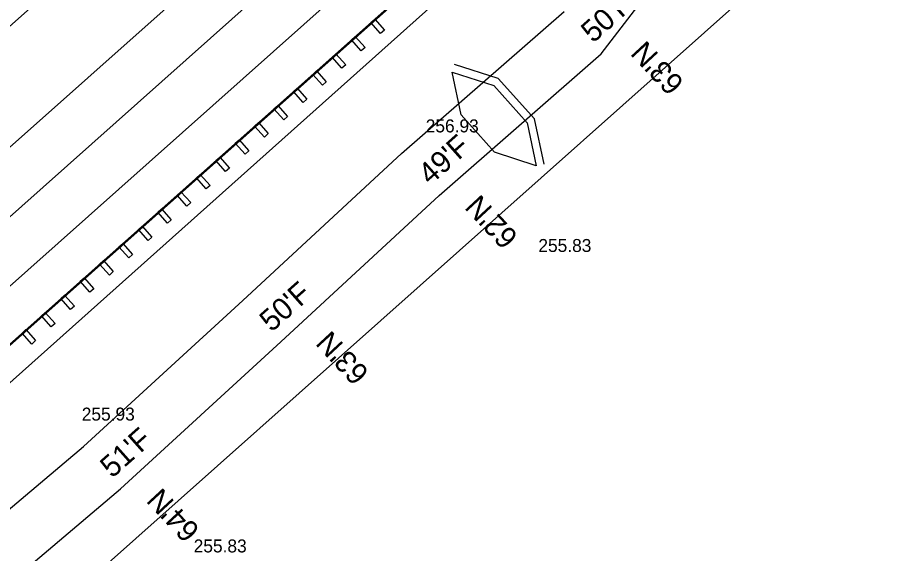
# Model space of a CAD drawing. Extents: x 49683 to 58852, y 49525 to 54803.
# Drawn here: x 53335.6 to 53541, y 51246.6 to 51370.3 of the extents above; entities that cross this region are included whole.
import ezdxf

# ---------------------------------------------------------------- set-up
doc = ezdxf.new("R2010")
doc.units = 0
for name, color, linetype in [('Level 11', 7, 'Continuous'), ('Level 13', 7, 'Continuous'), ('Level 18', 7, 'Continuous'), ('Level 19', 7, 'Continuous'), ('Level 20', 7, 'Continuous'), ('Level 27', 7, 'Continuous'), ('Level 3', 7, 'Continuous'), ('Level 32', 7, 'Continuous'), ('Level 33', 7, 'Continuous'), ('Level 34', 7, 'Continuous'), ('Level 48', 7, 'Continuous')]:
    doc.layers.add(name, color=color, linetype=linetype)

msp = doc.modelspace()

# ---------------------------------------------------------------- linework, layer by layer
at = {"layer": 'Level 11'}
msp.add_line((53245.86, 51207.55), (53944.24, 51830.77), dxfattribs=at)
at = {"layer": 'Level 13'}
msp.add_line((53407.7, 51406.16), (52566.74, 50658.64), dxfattribs=at)
at = {"layer": 'Level 18'}
for p, q in [((53470.6, 51361.98), (53509.18, 51412.18)), ((53424.42, 51338.95), (53462.1, 51371.82)), ((53433.1, 51329.28), (53470.6, 51361.98)), ((53387.69, 51305.01), (53424.42, 51338.95)), ((53396.49, 51295.44), (53433.1, 51329.28)), ((53350.81, 51271.24), (53387.69, 51305.01)), ((53359.4, 51261.48), (53396.49, 51295.44)), ((53312.59, 51238.98), (53350.81, 51271.24)), ((53321, 51229.06), (53359.4, 51261.48))]:
    msp.add_line(p, q, dxfattribs=at)
at = {"layer": 'Level 19'}
msp.add_line((52714.15, 50773.62), (54181.77, 52078.16), dxfattribs=at)
at = {"layer": 'Level 20'}
for p, q in [((52706.17, 50782.58), (53452.43, 51445.92)), ((52722.12, 50764.65), (53468.37, 51427.98))]:
    msp.add_line(p, q, dxfattribs=at)
at = {"layer": 'Level 27'}
for p, q in [((52972.76, 50974.06), (53489.97, 51433.79)), ((52972.92, 50973.87), (53490.13, 51433.61)), ((53417.33, 51369.23), (53418.21, 51370.01)), ((53419.59, 51366.69), (53417.33, 51369.23)), ((53418.21, 51370.01), (53420.47, 51367.47)), ((53420.47, 51367.47), (53419.59, 51366.69)), ((53412.85, 51365.24), (53413.73, 51366.03)), ((53415.1, 51362.7), (53412.85, 51365.24)), ((53413.73, 51366.03), (53415.99, 51363.49)), ((53415.99, 51363.49), (53415.1, 51362.7)), ((53408.36, 51361.26), (53409.25, 51362.04)), ((53410.62, 51358.72), (53408.36, 51361.26)), ((53409.25, 51362.04), (53411.5, 51359.5)), ((53403.88, 51357.27), (53404.76, 51358.06)), ((53404.76, 51358.06), (53407.02, 51355.51)), ((53411.5, 51359.5), (53410.62, 51358.72)), ((53406.14, 51354.73), (53403.88, 51357.27)), ((53399.39, 51353.28), (53400.28, 51354.07)), ((53400.28, 51354.07), (53402.53, 51351.53)), ((53407.02, 51355.51), (53406.14, 51354.73)), ((53401.65, 51350.74), (53399.39, 51353.28)), ((53394.91, 51349.3), (53395.79, 51350.08)), ((53395.79, 51350.08), (53398.05, 51347.54)), ((53402.53, 51351.53), (53401.65, 51350.74)), ((53397.17, 51346.76), (53394.91, 51349.3)), ((53390.42, 51345.31), (53391.31, 51346.1)), ((53391.31, 51346.1), (53393.57, 51343.56)), ((53398.05, 51347.54), (53397.17, 51346.76)), ((53392.68, 51342.77), (53390.42, 51345.31)), ((53385.94, 51341.33), (53386.82, 51342.11)), ((53386.82, 51342.11), (53389.08, 51339.57)), ((53393.57, 51343.56), (53392.68, 51342.77)), ((53388.2, 51338.78), (53385.94, 51341.33)), ((53389.08, 51339.57), (53388.2, 51338.78)), ((53381.45, 51337.34), (53382.34, 51338.13)), ((53382.34, 51338.13), (53384.6, 51335.58)), ((53383.71, 51334.8), (53381.45, 51337.34)), ((53384.6, 51335.58), (53383.71, 51334.8)), ((53376.97, 51333.35), (53377.85, 51334.14)), ((53379.23, 51330.81), (53376.97, 51333.35)), ((53377.85, 51334.14), (53380.11, 51331.6)), ((53380.11, 51331.6), (53379.23, 51330.81)), ((53372.49, 51329.37), (53373.37, 51330.15)), ((53374.74, 51326.83), (53372.49, 51329.37)), ((53373.37, 51330.15), (53375.63, 51327.61)), ((53375.63, 51327.61), (53374.74, 51326.83)), ((53368, 51325.38), (53368.88, 51326.17)), ((53370.26, 51322.84), (53368, 51325.38)), ((53368.88, 51326.17), (53371.14, 51323.63)), ((53371.14, 51323.63), (53370.26, 51322.84)), ((53363.52, 51321.4), (53364.4, 51322.18)), ((53365.78, 51318.85), (53363.52, 51321.4)), ((53364.4, 51322.18), (53366.66, 51319.64)), ((53366.66, 51319.64), (53365.78, 51318.85)), ((53359.03, 51317.41), (53359.92, 51318.19)), ((53361.29, 51314.87), (53359.03, 51317.41)), ((53359.92, 51318.19), (53362.17, 51315.65)), ((53362.17, 51315.65), (53361.29, 51314.87)), ((53354.55, 51313.42), (53355.43, 51314.21)), ((53356.81, 51310.88), (53354.55, 51313.42)), ((53355.43, 51314.21), (53357.69, 51311.67)), ((53357.69, 51311.67), (53356.81, 51310.88)), ((53350.06, 51309.44), (53350.95, 51310.22)), ((53352.32, 51306.9), (53350.06, 51309.44)), ((53350.95, 51310.22), (53353.21, 51307.68)), ((53353.21, 51307.68), (53352.32, 51306.9)), ((53345.58, 51305.45), (53346.46, 51306.24)), ((53347.84, 51302.91), (53345.58, 51305.45)), ((53346.46, 51306.24), (53348.72, 51303.69)), ((53348.72, 51303.69), (53347.84, 51302.91)), ((53341.09, 51301.46), (53341.98, 51302.25)), ((53343.35, 51298.92), (53341.09, 51301.46)), ((53341.98, 51302.25), (53344.24, 51299.71)), ((53344.24, 51299.71), (53343.35, 51298.92)), ((53336.61, 51297.48), (53337.49, 51298.26)), ((53338.87, 51294.94), (53336.61, 51297.48)), ((53337.49, 51298.26), (53339.75, 51295.72)), ((53339.75, 51295.72), (53338.87, 51294.94))]:
    msp.add_line(p, q, dxfattribs=at)
at = {"layer": 'Level 3'}
msp.add_line((53179.35, 51230.72), (53449.72, 51471.81), dxfattribs=at)
at = {"layer": 'Level 33'}
msp.add_line((52768.8, 50721.85), (53814.15, 51651.04), dxfattribs=at)
at = {"layer": 'Level 34'}
for p, q in [((53446.81, 51356.3), (53436.69, 51359.58)), ((53438.22, 51347.88), (53436.11, 51357.8)), ((53436.11, 51357.8), (53445.76, 51354.67)), ((53455.22, 51346.95), (53446.81, 51356.3)), ((53445.76, 51354.67), (53453.49, 51346.07)), ((53445.96, 51339.29), (53438.22, 51347.88)), ((53453.49, 51346.07), (53455.6, 51336.15)), ((53457.44, 51336.54), (53455.22, 51346.95)), ((53455.6, 51336.15), (53445.96, 51339.29))]:
    msp.add_line(p, q, dxfattribs=at)

# ---------------------------------------------------------------- texts
at = {"layer": 'Level 32'}
for s, p in [('256.93', (53430.02, 51343.85)), ('255.83', (53456.09, 51316.21)), ('255.93', (53350.42, 51277.24)), ('255.83', (53376.32, 51246.76))]:
    msp.add_text(s, height=3, dxfattribs=at).set_placement(p)
at = {"layer": 'Level 48'}
for s, rotation, p in [("50'F", 41.6334, (53468.75, 51364.34)), ("63'N", 132.8528, (53490.06, 51355.43)), ("49'F", 41.6334, (53431.06, 51331.48)), ("62'N", 132.8528, (53451.68, 51319.86)), ("50'F", 41.6333, (53394.34, 51297.53)), ("63'N", 132.8528, (53417.17, 51288.41)), ("51'F", 41.6334, (53357.45, 51263.77)), ("64'N", 132.8528, (53378.01, 51252.06))]:
    msp.add_text(s, height=5, rotation=rotation, dxfattribs=at).set_placement(p)

doc.saveas('drawing.dxf')
